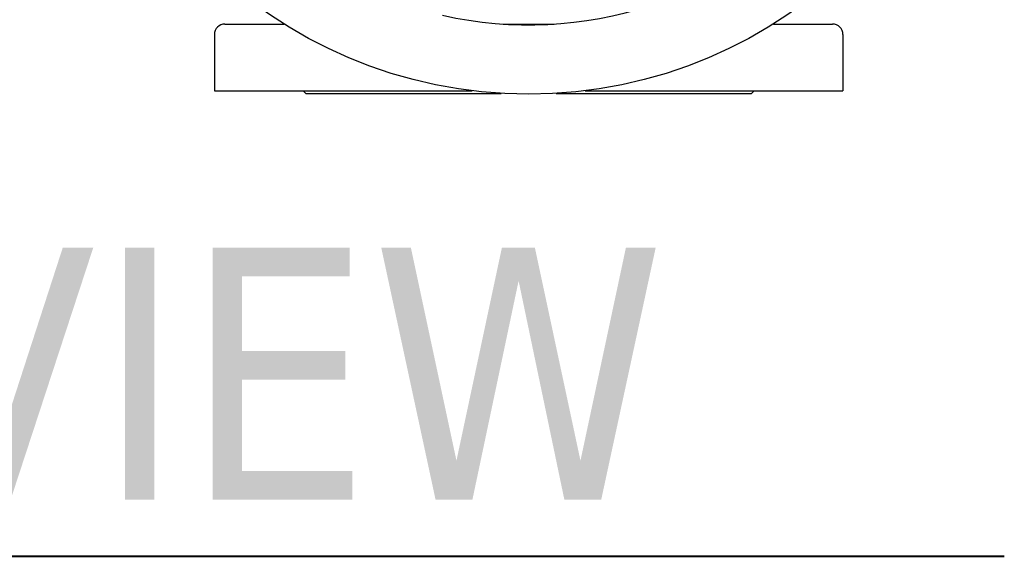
# Model space of a CAD drawing. Header units: inches. Extents: x 5 to 1128, y -85 to 748.
# Tile 601 of 656: x 599 to 622, y 523 to 536. Entities that reach past the tile are written whole.
import ezdxf

# ---------------------------------------------------------------- set-up
doc = ezdxf.new("R2010")
doc.units = ezdxf.units.IN
doc.header["$LTSCALE"] = 32
doc.header["$MEASUREMENT"] = 0
doc.layers.add('Symbol (ANSI)', color=7, linetype='Continuous', lineweight=25)
doc.layers.add('Visible (ANSI)', color=7, linetype='Continuous', lineweight=30)
doc.styles.add('Label Text (ANSI)', font='tahomabd.ttf')

msp = doc.modelspace()

# ---------------------------------------------------------------- linework, layer by layer
at = {"layer": 'Symbol (ANSI)', "lineweight": 40}
msp.add_line((574.32463, 523.36488), (622.13086, 523.36488), dxfattribs=at)
at = {"layer": 'Visible (ANSI)'}
for p, q in [((603.53063, 536.07078), (604.94154, 536.07078)), ((610.16913, 536.07078), (611.39213, 536.07078)), ((616.61973, 536.07078), (618.03063, 536.07078)), ((603.28063, 535.82078), (603.28063, 534.47978)), ((618.28063, 535.82078), (618.28063, 534.47978)), ((603.28063, 534.47978), (609.4345, 534.47978)), ((605.46563, 534.41678), (605.40263, 534.47978)), ((605.46563, 534.41678), (610.12524, 534.41678)), ((611.43602, 534.41678), (616.09563, 534.41678)), ((612.12676, 534.47978), (618.28063, 534.47978)), ((616.09563, 534.41678), (616.15863, 534.47978))]:
    msp.add_line(p, q, dxfattribs=at)
msp.add_circle((610.78063, 545.42078), 11.0235, dxfattribs=at)
for centre, radius, start, end in [((610.78063, 545.42078), 9.36997, 257.331348, 318.668652), ((603.53063, 535.82078), 0.25, 90, 180), ((618.03063, 535.82078), 0.25, 0, 90)]:
    msp.add_arc(centre, radius, start, end, dxfattribs=at)

# ---------------------------------------------------------------- texts
at = {"layer": 'Symbol (ANSI)', "insert": (574.94067, 524.71848), "char_height": 6.016, "attachment_point": 7, "style": 'Label Text (ANSI)'}
msp.add_mtext('PLAN VIEW', dxfattribs=at)

doc.saveas('drawing.dxf')
